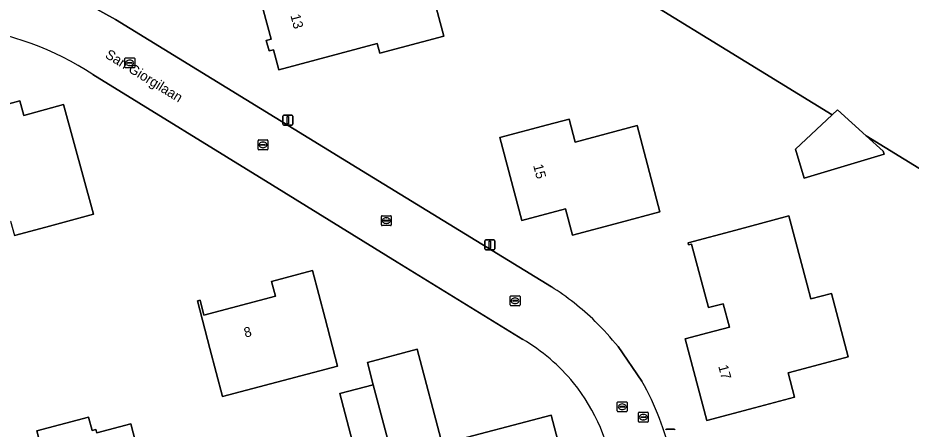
# Model space of a CAD drawing. Extents: x 162156 to 163172, y 378995 to 380779.
# Drawn here: x 162568.5 to 162659, y 380644 to 380685.6 of the extents above; entities that cross this region are included whole.
import ezdxf

# ---------------------------------------------------------------- set-up
doc = ezdxf.new("R2010")
doc.units = 0
for name, color, linetype in [('IMGEO_Erf', 7, 'Continuous'), ('IMGEO_Gemengd_bos', 7, 'Continuous'), ('IMGEO_Kolk', 7, 'Continuous'), ('IMGEO_Lichtmast', 7, 'Continuous'), ('IMGEO_Openbare_ruimte_label', 7, 'Continuous'), ('IMGEO_Pand', 7, 'Continuous'), ('IMGEO_Pand_nummerreeks', 7, 'Continuous'), ('IMGEO_Rijbaan_lokaal_open', 7, 'Continuous'), ('IMGEO_Rioolput', 7, 'Continuous')]:
    doc.layers.add(name, color=color, linetype=linetype)

msp = doc.modelspace()

# ---------------------------------------------------------------- linework, layer by layer
at = {"layer": 'IMGEO_Erf'}
for points in [[(162702.968, 380557.567), (162695.09, 380585.37), (162687.837, 380613.552), (162683.878, 380612.514), (162673.502, 380651.377), (162671.402, 380650.811), (162667.467, 380665.693), (162654.457, 380673.698), (162656.161, 380672.161), (162656.258, 380671.836), (162648.157, 380669.426), (162647.289, 380672.347), (162651.018, 380675.815), (162622.41, 380693.42)], [(162575.536, 380687.053), (162578.417, 380685.49), (162602.91, 380670.466), (162622.562, 380658.412)], [(162619.667, 380653.081), (162606.957, 380660.916), (162594.316, 380668.708), (162576.131, 380679.918)], [(162559.352, 380674.694), (162568.742, 380677.255), (162569.146, 380675.773), (162573.162, 380676.868), (162576.187, 380665.774), (162571.364, 380664.459), (162568.187, 380663.593)], [(162629.314, 380652.353), (162631.73, 380648.844)]]:
    msp.add_lwpolyline(points, dxfattribs=at)
for points in [[(162594.959, 380680.393), (162594.423, 380682.415), (162593.969, 380682.295), (162593.688, 380683.356), (162594.17, 380683.484), (162592.543, 380689.625), (162593.732, 380689.94), (162593.982, 380688.996), (162603.204, 380691.44), (162602.955, 380692.379), (162604.007, 380692.658), (162604.785, 380689.723), (162609.739, 380691.037), (162610.38, 380688.618), (162611.662, 380683.784), (162605.182, 380682.066), (162604.925, 380683.035)], [(162619.579, 380665.135), (162617.35, 380673.543), (162622.184, 380674.825), (162624.354, 380675.4), (162624.972, 380673.071), (162631.239, 380674.732), (162633.553, 380666.003), (162629.534, 380664.938), (162624.7, 380663.656), (162623.997, 380666.306)], [(162638.303, 380644.893), (162636.116, 380653.142), (162638.41, 380653.75), (162640.591, 380654.31), (162639.959, 380656.696), (162638.476, 380656.304), (162636.771, 380662.734), (162636.462, 380662.652), (162636.403, 380662.875), (162641.237, 380664.156), (162646.619, 380665.583), (162648.468, 380658.606), (162648.843, 380657.193), (162650.93, 380657.746), (162652.635, 380651.314), (162649.202, 380650.403), (162646.541, 380649.697), (162647.19, 380647.249), (162643.137, 380646.175)], [(162587.981, 380652.151), (162586.709, 380656.986), (162586.98, 380657.057), (162587.377, 380655.548), (162594.612, 380657.452), (162594.215, 380658.961), (162598.364, 380660.053), (162599.636, 380655.218), (162600.909, 380650.381), (162589.253, 380647.315)], [(162603.929, 380650.76), (162608.977, 380652.088), (162611.498, 380642.503), (162622.543, 380645.408), (162624.559, 380637.729), (162625.591, 380638), (162626.585, 380637.754), (162627.477, 380637.018), (162627.776, 380635.917), (162627.377, 380634.84), (162626.651, 380634.101), (162622.009, 380632.88), (162620.981, 380636.787), (162612.886, 380634.657), (162612.016, 380637.965), (162607.77, 380636.848), (162607.596, 380636.802), (162608.131, 380634.821), (162603.225, 380633.53), (162601.796, 380638.962), (162603.31, 380639.36), (162601.14, 380647.606), (162604.519, 380648.495)], [(162580.712, 380641.676), (162581.984, 380636.84), (162578.136, 380635.827), (162578.928, 380632.817), (162572.248, 380631.059), (162570.976, 380635.895), (162570.645, 380637.152), (162572.097, 380637.534), (162571.758, 380638.822), (162570.437, 380643.843), (162575.681, 380645.223), (162576.039, 380643.863), (162576.434, 380643.967), (162576.521, 380643.635), (162579.958, 380644.54)]]:
    msp.add_lwpolyline(points, close=True, dxfattribs=at)
for centre, radius, start, end in [((162558.881, 380653.204), 31.8, 57.14824, 82.38453), ((162607.892, 380635.241), 27.424, 45.8204, 57.66036), ((162607.438, 380634.905), 27.982, 38.57646, 45.6353), ((162609.73, 380636.212), 19.578, 39.57895, 59.49925), ((162609.485, 380636.422), 19.636, 7.72113, 38.65162), ((162608.636, 380635.556), 26.644, 12.0412, 29.91656)]:
    msp.add_arc(centre, radius, start, end, dxfattribs=at)
at = {"layer": 'IMGEO_Gemengd_bos'}
msp.add_lwpolyline([(162622.41, 380693.42), (162651.018, 380675.815), (162651.557, 380676.316), (162654.457, 380673.698), (162667.467, 380665.693), (162671.402, 380650.811), (162673.502, 380651.377), (162683.878, 380612.514), (162687.837, 380613.552), (162695.09, 380585.37), (162702.968, 380557.567), (162706.597, 380543.52), (162709.746, 380529.126), (162721.635, 380488.635)], dxfattribs=at)
at = {"layer": 'IMGEO_Kolk'}
for p, q in [((162579.365, 380680.666), (162579.365, 380681.518)), ((162579.44, 380681.592), (162580.292, 380681.592)), ((162579.853, 380681.372), (162579.878, 380681.372)), ((162580.366, 380681.518), (162580.366, 380680.666)), ((162580.292, 380680.592), (162579.44, 380680.592)), ((162579.624, 380681.086), (162579.624, 380681.098)), ((162580.062, 380681.049), (162579.664, 380681.049)), ((162579.667, 380681.135), (162580.065, 380681.135)), ((162579.876, 380680.812), (162579.851, 380680.812)), ((162580.108, 380681.098), (162580.108, 380681.086)), ((162592.851, 380672.354), (162592.851, 380673.206)), ((162592.926, 380673.28), (162593.778, 380673.28)), ((162593.339, 380673.06), (162593.364, 380673.06)), ((162593.852, 380673.206), (162593.852, 380672.354)), ((162593.778, 380672.28), (162592.926, 380672.28)), ((162593.11, 380672.774), (162593.11, 380672.786)), ((162593.548, 380672.737), (162593.15, 380672.737)), ((162593.153, 380672.823), (162593.551, 380672.823)), ((162593.362, 380672.5), (162593.337, 380672.5)), ((162593.594, 380672.786), (162593.594, 380672.774)), ((162605.345, 380664.686), (162605.345, 380665.538)), ((162605.42, 380665.612), (162606.272, 380665.612)), ((162605.604, 380665.106), (162605.604, 380665.118)), ((162606.042, 380665.069), (162605.644, 380665.069)), ((162605.647, 380665.155), (162606.045, 380665.155)), ((162605.833, 380665.392), (162605.858, 380665.392)), ((162606.088, 380665.118), (162606.088, 380665.106)), ((162606.346, 380665.538), (162606.346, 380664.686)), ((162606.272, 380664.612), (162605.42, 380664.612)), ((162605.856, 380664.832), (162605.831, 380664.832)), ((162618.387, 380656.576), (162618.387, 380657.428)), ((162618.462, 380657.502), (162619.314, 380657.502)), ((162618.646, 380656.996), (162618.646, 380657.008)), ((162619.084, 380656.959), (162618.686, 380656.959)), ((162618.689, 380657.045), (162619.087, 380657.045)), ((162618.875, 380657.282), (162618.9, 380657.282)), ((162619.13, 380657.008), (162619.13, 380656.996)), ((162619.388, 380657.428), (162619.388, 380656.576)), ((162619.314, 380656.502), (162618.462, 380656.502)), ((162618.898, 380656.722), (162618.873, 380656.722)), ((162629.235, 380645.844), (162629.235, 380646.696)), ((162629.31, 380646.77), (162630.162, 380646.77)), ((162629.494, 380646.264), (162629.494, 380646.276)), ((162629.932, 380646.227), (162629.534, 380646.227)), ((162629.537, 380646.313), (162629.935, 380646.313)), ((162629.746, 380645.99), (162629.721, 380645.99)), ((162629.723, 380646.55), (162629.748, 380646.55)), ((162629.978, 380646.276), (162629.978, 380646.264)), ((162630.236, 380646.696), (162630.236, 380645.844)), ((162630.162, 380645.77), (162629.31, 380645.77))]:
    msp.add_line(p, q, dxfattribs=at)
for points in [[(162579.365, 380680.666), (162579.365, 380681.518)], [(162579.44, 380681.592), (162580.292, 380681.592)], [(162580.366, 380681.518), (162580.366, 380680.666)], [(162580.292, 380680.592), (162579.44, 380680.592)], [(162592.851, 380672.354), (162592.851, 380673.206)], [(162592.926, 380673.28), (162593.778, 380673.28)], [(162593.852, 380673.206), (162593.852, 380672.354)], [(162593.778, 380672.28), (162592.926, 380672.28)], [(162605.345, 380664.686), (162605.345, 380665.538)], [(162605.42, 380665.612), (162606.272, 380665.612)], [(162606.346, 380665.538), (162606.346, 380664.686)], [(162606.272, 380664.612), (162605.42, 380664.612)], [(162618.387, 380656.576), (162618.387, 380657.428)], [(162618.462, 380657.502), (162619.314, 380657.502)], [(162619.388, 380657.428), (162619.388, 380656.576)], [(162619.314, 380656.502), (162618.462, 380656.502)], [(162629.235, 380645.844), (162629.235, 380646.696)], [(162629.31, 380646.77), (162630.162, 380646.77)], [(162630.236, 380646.696), (162630.236, 380645.844)], [(162630.162, 380645.77), (162629.31, 380645.77)]]:
    msp.add_lwpolyline(points, dxfattribs=at)
for centre, radius, start, end in [((162579.442, 380681.516), 0.0765, 91.55205, 178.44795), ((162579.442, 380681.516), 0.0765, 91.55205, 178.44795), ((162580.29, 380681.516), 0.0765, 1.55205, 88.44795), ((162580.29, 380681.516), 0.0765, 1.55205, 88.44795), ((162579.442, 380680.668), 0.0765, 181.55205, 268.44795), ((162579.442, 380680.668), 0.0765, 181.55205, 268.44795), ((162579.664, 380681.095), 0.0403, 85.87752, 175.75265), ((162579.661, 380681.085), 0.0366, 178.93798, 274.71019), ((162580.065, 380681.092), 0.043, 264.86636, 352.45326), ((162580.069, 380681.097), 0.0386, 1.73085, 96.63898), ((162580.29, 380680.668), 0.0765, 271.55205, 358.44795), ((162580.29, 380680.668), 0.0765, 271.55205, 358.44795), ((162592.928, 380673.204), 0.0765, 91.55205, 178.44795), ((162592.928, 380673.204), 0.0765, 91.55205, 178.44795), ((162593.776, 380673.204), 0.0765, 1.55205, 88.44795), ((162593.776, 380673.204), 0.0765, 1.55205, 88.44795), ((162592.928, 380672.356), 0.0765, 181.55205, 268.44795), ((162592.928, 380672.356), 0.0765, 181.55205, 268.44795), ((162593.15, 380672.783), 0.0403, 85.87752, 175.75265), ((162593.147, 380672.773), 0.0366, 178.93798, 274.71019), ((162593.551, 380672.78), 0.043, 264.86636, 352.45326), ((162593.555, 380672.785), 0.0386, 1.73085, 96.63898), ((162593.776, 380672.356), 0.0765, 271.55205, 358.44795), ((162593.776, 380672.356), 0.0765, 271.55205, 358.44795), ((162605.422, 380665.536), 0.0765, 91.55205, 178.44795), ((162605.422, 380665.536), 0.0765, 91.55205, 178.44795), ((162605.644, 380665.115), 0.0403, 85.87752, 175.75265), ((162605.641, 380665.105), 0.0366, 178.93798, 274.71019), ((162606.045, 380665.112), 0.043, 264.86636, 352.45326), ((162606.049, 380665.117), 0.0386, 1.73085, 96.63898), ((162606.27, 380665.536), 0.0765, 1.55205, 88.44795), ((162606.27, 380665.536), 0.0765, 1.55205, 88.44795), ((162605.422, 380664.688), 0.0765, 181.55205, 268.44795), ((162605.422, 380664.688), 0.0765, 181.55205, 268.44795), ((162606.27, 380664.688), 0.0765, 271.55205, 358.44795), ((162606.27, 380664.688), 0.0765, 271.55205, 358.44795), ((162618.464, 380657.426), 0.0765, 91.55205, 178.44795), ((162618.464, 380657.426), 0.0765, 91.55205, 178.44795), ((162618.686, 380657.005), 0.0403, 85.87752, 175.75265), ((162618.683, 380656.995), 0.0366, 178.93798, 274.71019), ((162619.087, 380657.002), 0.043, 264.86636, 352.45326), ((162619.091, 380657.007), 0.0386, 1.73085, 96.63898), ((162619.312, 380657.426), 0.0765, 1.55205, 88.44795), ((162619.312, 380657.426), 0.0765, 1.55205, 88.44795), ((162618.464, 380656.578), 0.0765, 181.55205, 268.44795), ((162618.464, 380656.578), 0.0765, 181.55205, 268.44795), ((162619.312, 380656.578), 0.0765, 271.55205, 358.44795), ((162619.312, 380656.578), 0.0765, 271.55205, 358.44795), ((162629.312, 380646.694), 0.0765, 91.55205, 178.44795), ((162629.312, 380646.694), 0.0765, 91.55205, 178.44795), ((162629.534, 380646.273), 0.0403, 85.87752, 175.75265), ((162629.531, 380646.263), 0.0366, 178.93798, 274.71019), ((162629.935, 380646.27), 0.043, 264.86636, 352.45326), ((162629.939, 380646.275), 0.0386, 1.73085, 96.63898), ((162630.16, 380646.694), 0.0765, 1.55205, 88.44795), ((162630.16, 380646.694), 0.0765, 1.55205, 88.44795), ((162629.312, 380645.846), 0.0765, 181.55205, 268.44795), ((162629.312, 380645.846), 0.0765, 181.55205, 268.44795), ((162630.16, 380645.846), 0.0765, 271.55205, 358.44795), ((162630.16, 380645.846), 0.0765, 271.55205, 358.44795)]:
    msp.add_arc(centre, radius, start, end, dxfattribs=at)
for centre, major_axis, ratio, start_param, end_param in [((162579.852, 380681.092), (-0.387, 0.002), 0.722429, 4.712389, 7.853982), ((162579.877, 380681.092), (-0.39, 0.002), 0.717154, 1.570796, 4.712389), ((162593.338, 380672.78), (-0.387, 0.002), 0.722429, 4.712389, 7.853982), ((162593.363, 380672.78), (-0.39, 0.002), 0.717154, 1.570796, 4.712389), ((162605.832, 380665.112), (-0.387, 0.002), 0.722429, 4.712389, 7.853982), ((162605.857, 380665.112), (-0.39, 0.002), 0.717154, 1.570796, 4.712389), ((162618.874, 380657.002), (-0.387, 0.002), 0.722429, 4.712389, 7.853982), ((162618.899, 380657.002), (-0.39, 0.002), 0.717154, 1.570796, 4.712389), ((162629.722, 380646.27), (-0.387, 0.002), 0.722429, 4.712389, 7.853982), ((162629.747, 380646.27), (-0.39, 0.002), 0.717154, 1.570796, 4.712389)]:
    msp.add_ellipse(centre, major_axis=major_axis, ratio=ratio, start_param=start_param, end_param=end_param, dxfattribs=at)
at = {"layer": 'IMGEO_Lichtmast'}
for p, q in [((162595.479, 380675.777), (162596.269, 380675.777)), ((162596.269, 380675.777), (162595.479, 380675.777)), ((162595.379, 380674.877), (162595.379, 380675.677)), ((162595.379, 380675.677), (162595.379, 380674.877)), ((162596.369, 380675.677), (162596.369, 380674.877)), ((162596.369, 380674.877), (162596.369, 380675.677)), ((162596.269, 380674.777), (162595.479, 380674.777)), ((162595.479, 380674.777), (162596.269, 380674.777)), ((162615.93, 380663.162), (162616.72, 380663.162)), ((162616.72, 380663.162), (162615.93, 380663.162)), ((162615.83, 380662.262), (162615.83, 380663.062)), ((162615.83, 380663.062), (162615.83, 380662.262)), ((162616.72, 380662.162), (162615.93, 380662.162)), ((162615.93, 380662.162), (162616.72, 380662.162)), ((162616.82, 380663.062), (162616.82, 380662.262)), ((162616.82, 380662.262), (162616.82, 380663.062)), ((162634.211, 380644.004), (162635.001, 380644.004)), ((162635.001, 380644.004), (162634.211, 380644.004))]:
    msp.add_line(p, q, dxfattribs=at)
for points in [[(162595.799, 380675.652), (162595.949, 380675.652), (162595.949, 380674.902), (162595.799, 380674.902), (162595.799, 380675.652)], [(162616.25, 380663.037), (162616.4, 380663.037), (162616.4, 380662.287), (162616.25, 380662.287), (162616.25, 380663.037)]]:
    msp.add_lwpolyline(points, dxfattribs=at)
for centre, start, end in [((162595.479, 380675.677), 90, 180), ((162595.479, 380675.677), 90, 180), ((162596.269, 380675.677), 0, 90), ((162596.269, 380675.677), 360, 90), ((162595.479, 380674.877), 180, 270), ((162595.479, 380674.877), 180, 270), ((162596.269, 380674.877), 270, 0), ((162596.269, 380674.877), 270, 0), ((162615.93, 380663.062), 90, 180), ((162615.93, 380663.062), 90, 180), ((162616.72, 380663.062), 0, 90), ((162616.72, 380663.062), 360, 90), ((162615.93, 380662.262), 180, 270), ((162615.93, 380662.262), 180, 270), ((162616.72, 380662.262), 270, 0), ((162616.72, 380662.262), 270, 0), ((162634.211, 380643.904), 90, 180), ((162634.211, 380643.904), 90, 180), ((162635.001, 380643.904), 0, 90), ((162635.001, 380643.904), 360, 90)]:
    msp.add_arc(centre, 0.1, start, end, dxfattribs=at)
at = {"layer": 'IMGEO_Pand'}
for points in [[(162610.38, 380688.618), (162609.739, 380691.037), (162604.785, 380689.723), (162604.007, 380692.658), (162602.955, 380692.379), (162603.204, 380691.44), (162593.982, 380688.996), (162593.732, 380689.94), (162592.543, 380689.625), (162594.17, 380683.484), (162593.688, 380683.356), (162593.969, 380682.295), (162594.423, 380682.415), (162594.959, 380680.393), (162604.925, 380683.035), (162605.182, 380682.066), (162611.662, 380683.784)], [(162573.162, 380676.868), (162569.146, 380675.773), (162568.742, 380677.255), (162559.352, 380674.694), (162559.07, 380675.731), (162552.766, 380673.988), (162552.812, 380673.81), (162555.001, 380665.437), (162556.051, 380661.6), (162556.343, 380660.455), (162561.371, 380661.825), (162560.992, 380663.215), (162567.785, 380665.067), (162568.187, 380663.593), (162571.364, 380664.459), (162576.187, 380665.774)], [(162654.457, 380673.698), (162651.557, 380676.316), (162651.018, 380675.815), (162647.289, 380672.347), (162648.157, 380669.426), (162656.258, 380671.836), (162656.161, 380672.161)], [(162629.534, 380664.938), (162633.553, 380666.003), (162631.239, 380674.732), (162624.972, 380673.071), (162624.354, 380675.4), (162622.184, 380674.825), (162617.35, 380673.543), (162619.579, 380665.135), (162623.997, 380666.306), (162624.7, 380663.656)], [(162650.93, 380657.746), (162648.843, 380657.193), (162648.468, 380658.606), (162646.619, 380665.583), (162641.237, 380664.156), (162636.403, 380662.875), (162636.462, 380662.652), (162636.771, 380662.734), (162638.476, 380656.304), (162639.959, 380656.696), (162640.591, 380654.31), (162638.41, 380653.75), (162636.116, 380653.142), (162638.303, 380644.893), (162643.137, 380646.175), (162647.19, 380647.249), (162646.541, 380649.697), (162649.202, 380650.403), (162652.635, 380651.314)], [(162599.636, 380655.218), (162598.364, 380660.053), (162594.215, 380658.961), (162594.612, 380657.452), (162587.377, 380655.548), (162586.98, 380657.057), (162586.709, 380656.986), (162587.981, 380652.151), (162589.253, 380647.315), (162600.909, 380650.381)], [(162622.543, 380645.408), (162611.498, 380642.503), (162608.977, 380652.088), (162603.929, 380650.76), (162604.519, 380648.495), (162606.66, 380640.39), (162607.596, 380636.802), (162607.77, 380636.848), (162612.016, 380637.965), (162612.886, 380634.657), (162620.981, 380636.787), (162622.009, 380632.88), (162626.651, 380634.101), (162627.377, 380634.84), (162627.776, 380635.917), (162627.477, 380637.018), (162626.585, 380637.754), (162625.591, 380638), (162624.559, 380637.729)], [(162604.519, 380648.495), (162601.14, 380647.606), (162603.31, 380639.36), (162601.796, 380638.962), (162603.225, 380633.53), (162608.131, 380634.821), (162607.596, 380636.802), (162606.66, 380640.39)], [(162580.712, 380641.676), (162579.958, 380644.54), (162576.521, 380643.635), (162576.434, 380643.967), (162576.039, 380643.863), (162575.681, 380645.223), (162570.437, 380643.843), (162571.758, 380638.822), (162572.097, 380637.534), (162570.645, 380637.152), (162570.976, 380635.895), (162572.248, 380631.059), (162578.928, 380632.817), (162578.136, 380635.827), (162581.984, 380636.84)]]:
    msp.add_lwpolyline(points, close=True, dxfattribs=at)
at = {"layer": 'IMGEO_Rijbaan_lokaal_open'}
for points in [[(162622.562, 380658.412), (162602.91, 380670.466), (162578.417, 380685.49), (162575.536, 380687.053)], [(162576.131, 380679.918), (162594.316, 380668.708), (162606.957, 380660.916), (162619.667, 380653.081)], [(162631.73, 380648.844), (162629.314, 380652.353)]]:
    msp.add_lwpolyline(points, dxfattribs=at)
for centre, radius, start, end in [((162558.881, 380653.204), 31.8, 57.14824, 82.38453), ((162607.892, 380635.241), 27.424, 45.8204, 57.66036), ((162607.438, 380634.905), 27.982, 38.57646, 45.6353), ((162609.73, 380636.212), 19.578, 39.57895, 59.49925), ((162609.485, 380636.422), 19.636, 7.72113, 38.65162), ((162608.636, 380635.556), 26.644, 12.0412, 29.91656)]:
    msp.add_arc(centre, radius, start, end, dxfattribs=at)
at = {"layer": 'IMGEO_Rioolput'}
for p, q in [((162631.371, 380644.791), (162631.371, 380645.643)), ((162631.446, 380645.717), (162632.298, 380645.717)), ((162631.63, 380645.211), (162631.63, 380645.223)), ((162632.068, 380645.174), (162631.67, 380645.174)), ((162631.673, 380645.26), (162632.071, 380645.26)), ((162631.859, 380645.497), (162631.884, 380645.497)), ((162632.114, 380645.223), (162632.114, 380645.211)), ((162632.372, 380645.643), (162632.372, 380644.791)), ((162632.298, 380644.717), (162631.446, 380644.717)), ((162631.882, 380644.937), (162631.857, 380644.937))]:
    msp.add_line(p, q, dxfattribs=at)
for points in [[(162631.371, 380644.791), (162631.371, 380645.643)], [(162631.446, 380645.717), (162632.298, 380645.717)], [(162632.372, 380645.643), (162632.372, 380644.791)], [(162632.298, 380644.717), (162631.446, 380644.717)]]:
    msp.add_lwpolyline(points, dxfattribs=at)
for centre, radius, start, end in [((162631.448, 380645.641), 0.0765, 91.55205, 178.44795), ((162631.448, 380645.641), 0.0765, 91.55205, 178.44795), ((162631.67, 380645.22), 0.0403, 85.87752, 175.75265), ((162631.667, 380645.21), 0.0366, 178.93798, 274.71019), ((162632.071, 380645.217), 0.043, 264.86636, 352.45326), ((162632.075, 380645.222), 0.0386, 1.73085, 96.63898), ((162632.296, 380645.641), 0.0765, 1.55205, 88.44795), ((162632.296, 380645.641), 0.0765, 1.55205, 88.44795), ((162631.448, 380644.793), 0.0765, 181.55205, 268.44795), ((162631.448, 380644.793), 0.0765, 181.55205, 268.44795), ((162632.296, 380644.793), 0.0765, 271.55205, 358.44795), ((162632.296, 380644.793), 0.0765, 271.55205, 358.44795)]:
    msp.add_arc(centre, radius, start, end, dxfattribs=at)
for centre, major_axis, ratio, start_param, end_param in [((162631.858, 380645.217), (-0.387, 0.002), 0.722429, 4.712389, 7.853982), ((162631.883, 380645.217), (-0.39, 0.002), 0.717154, 1.570796, 4.712389)]:
    msp.add_ellipse(centre, major_axis=major_axis, ratio=ratio, start_param=start_param, end_param=end_param, dxfattribs=at)

# ---------------------------------------------------------------- texts
at = {"layer": 'IMGEO_Openbare_ruimte_label'}
msp.add_text('San Giorgilaan', height=1, rotation=328.45633, dxfattribs=at).set_placement((162577.284, 380681.671))
at = {"layer": 'IMGEO_Pand_nummerreeks'}
for s, rotation, p in [('13', 284.64552, (162596.128, 380685.885)), ('15', 284.84783, (162620.712, 380670.695)), ('8', 14.74395, (162591.567, 380653.259)), ('17', 284.85086, (162639.457, 380650.374))]:
    msp.add_text(s, height=1, rotation=rotation, dxfattribs=at).set_placement(p)

doc.saveas('drawing.dxf')
